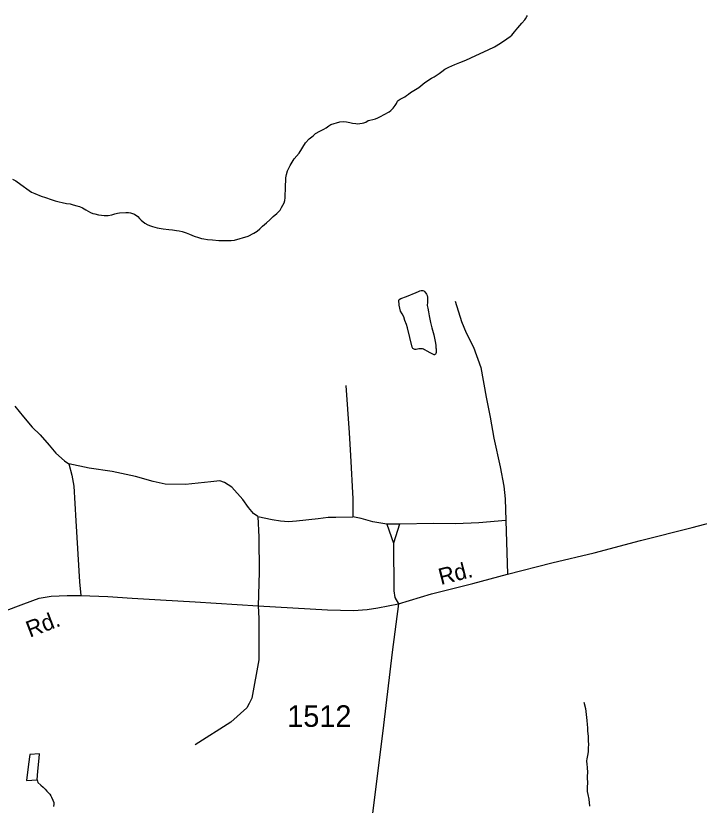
# Model space of a CAD drawing. Extents: x 2220236 to 2384410, y 720751 to 894131.
# Drawn here: x 2336071 to 2340031, y 868860 to 873436 of the extents above; entities that cross this region are included whole.
import ezdxf

# ---------------------------------------------------------------- set-up
doc = ezdxf.new("R2010")
doc.units = 0
for name, color, linetype in [('Exist Hydrographic Misc Water Feature', 7, 'Continuous'), ('Exist Hydrographic Pond Under 1500 Sq Ft', 7, 'Continuous'), ('Exist Road Non-System Type 51', 7, 'Continuous'), ('Exist Road Secondary Type 51 Attributed', 7, 'Continuous'), ('Exist Road Secondary Type 51 Label', 7, 'Continuous'), ('Exist Road Secondary Type 51 Number Label', 7, 'Continuous')]:
    doc.layers.add(name, color=color, linetype=linetype)

msp = doc.modelspace()

# ---------------------------------------------------------------- linework, layer by layer
at = {"layer": 'Exist Hydrographic Misc Water Feature'}
for points in [[(2337885.2, 872799.1), (2337897.1, 872805.2), (2337915.2, 872811.9), (2337928.8, 872815.7), (2337949, 872820.5), (2337970.8, 872823), (2337987, 872821.4), (2338006.8, 872817.9), (2338023.1, 872814.6), (2338041.2, 872811.1), (2338052.8, 872810), (2338065.2, 872811.5), (2338077.3, 872813.6), (2338087, 872815.6), (2338099, 872820.1), (2338112.7, 872828.8), (2338122.8, 872830.9), (2338140.7, 872834.9), (2338154.6, 872839.7), (2338168.6, 872844.2), (2338184.3, 872852.4), (2338205.9, 872863.2), (2338233.7, 872879.7), (2338245.2, 872887.8), (2338257.2, 872900.4), (2338268.7, 872916.6), (2338276.4, 872928.4), (2338282.1, 872940.8), (2338285.9, 872945.2), (2338297.7, 872952.9), (2338325.4, 872965.6), (2338335.2, 872974.2), (2338347, 872982.2), (2338358.8, 872990.9), (2338406.2, 873019.8), (2338441.5, 873049.1), (2338480.8, 873073.7), (2338494.9, 873082.5), (2338506.7, 873090.5), (2338524.3, 873101.1), (2338539.9, 873113.2), (2338557.8, 873126.1), (2338579.6, 873138.5), (2338615.1, 873153), (2338644.8, 873165.7), (2338678.4, 873178.6), (2338736, 873206.6), (2338807.3, 873238.1), (2338844.6, 873257), (2338880.1, 873278.1), (2338915.6, 873302.6), (2338935.4, 873315.5), (2338945.2, 873323.5), (2338960.5, 873342.2), (2338980.2, 873366.6), (2339003.4, 873393.1), (2339021, 873413.6), (2339024.7, 873419.3), (2339032.4, 873432.1), (2339036.4, 873437.8)], [(2336134.9, 872432.6), (2336161.6, 872414), (2336181.6, 872406), (2336218, 872391.1), (2336242.4, 872382.2), (2336276.6, 872370.5), (2336298.9, 872363.2), (2336323.1, 872357.6), (2336339, 872354), (2336365.2, 872348.5), (2336385.3, 872345.4), (2336403.6, 872339.6), (2336423.9, 872334.5), (2336439.8, 872330.3), (2336458.2, 872322.8), (2336476.3, 872311.4), (2336490.1, 872304.4), (2336504.9, 872296.2), (2336516.9, 872290.7), (2336528.9, 872287.3), (2336551, 872283.3), (2336567.3, 872279.7), (2336583.1, 872278), (2336595.6, 872277.6), (2336607.3, 872279), (2336627.2, 872283.1), (2336645, 872287.8), (2336661, 872291.7), (2336673, 872294.8), (2336708.7, 872295.3), (2336723.5, 872295.3), (2336735, 872294.1), (2336741.1, 872291.7), (2336759, 872286.9), (2336777.6, 872272.9), (2336787.9, 872260.8), (2336798.2, 872251.4), (2336818.6, 872234.2), (2336836.7, 872224.4), (2336851, 872219.1), (2336863, 872214.7), (2336891.2, 872207.6), (2336925.3, 872200.8), (2336957.6, 872197.2), (2336979.7, 872194.8), (2337001.9, 872190.8), (2337017.7, 872189.2), (2337035.9, 872185.7), (2337058.2, 872177.7), (2337078.2, 872170.3), (2337104.6, 872158.9), (2337128.9, 872151.7), (2337147.1, 872145.9), (2337161.1, 872142.5), (2337181.2, 872139.1), (2337211.1, 872138), (2337247.4, 872134.6), (2337297.3, 872134), (2337319.3, 872134.2), (2337339.3, 872135.1), (2337416.8, 872158.6), (2337450.5, 872175.7), (2337470, 872188), (2337485.9, 872200.8), (2337501.3, 872217.2), (2337522.9, 872235.2), (2337542.5, 872254), (2337562.1, 872272.9), (2337583.7, 872289.5), (2337597.3, 872303.2), (2337603.2, 872310), (2337610.9, 872324.1), (2337618.5, 872337.5), (2337626.1, 872352), (2337629.8, 872365.9), (2337631.5, 872380.1), (2337632.9, 872402.1), (2337634.3, 872424.5), (2337634, 872440.9), (2337633.6, 872459), (2337635.2, 872476.1), (2337636.6, 872496.8), (2337640.1, 872516.7), (2337645.8, 872536.6), (2337660.9, 872569), (2337684, 872606.1), (2337713.1, 872640.1), (2337749.8, 872699.1), (2337771.1, 872722.3), (2337794.7, 872740.3), (2337808.3, 872753.3), (2337832, 872767.4), (2337843.9, 872773.5), (2337855.8, 872779.9), (2337869.6, 872786), (2337877.5, 872792.9), (2337885.2, 872799.1)], [(2336051.5, 872489.3), (2336071.6, 872479.3), (2336100.4, 872458.5), (2336114.6, 872448.2), (2336134.9, 872432.6)], [(2339361.6, 869458.2), (2339372.7, 869420.2), (2339380.5, 869350.6), (2339381, 869328.7), (2339383.5, 869308.1), (2339383.9, 869291), (2339386.2, 869274.7), (2339386.8, 869260.6), (2339387, 869246.8), (2339387.3, 869232.7), (2339389.7, 869212.5), (2339388.3, 869192.7), (2339386.9, 869170.4), (2339383.5, 869148.2), (2339379.7, 869128.4), (2339378.2, 869118.5), (2339380.7, 869096.2), (2339381, 869080.8), (2339384, 869048.1), (2339382.7, 869030.7), (2339382.6, 869018.5), (2339383.4, 868990.7), (2339381.9, 868964.3), (2339381, 868953.5), (2339382.5, 868940.4), (2339384.9, 868922.5), (2339391.6, 868894.8), (2339394.5, 868854.9)], [(2336194.3, 869006.6), (2336198.8, 868991.4), (2336217.1, 868977.4), (2336229.4, 868965.4), (2336241.7, 868953.8), (2336252, 868942.7), (2336260.3, 868932.2), (2336266.5, 868926.9), (2336268.5, 868924.3), (2336274.8, 868914.8), (2336278.8, 868906.7), (2336286.1, 868889), (2336291.8, 868877), (2336291.9, 868867.2), (2336290.2, 868853)]]:
    msp.add_lwpolyline(points, dxfattribs=at)
at = {"layer": 'Exist Hydrographic Pond Under 1500 Sq Ft'}
for points in [[(2338367.1, 871515.8), (2338340.8, 871628), (2338334.5, 871647.4), (2338325.7, 871669), (2338319.2, 871691.1), (2338309, 871708.7), (2338300.4, 871724.8), (2338296.1, 871741.7), (2338293.5, 871759), (2338292.1, 871767.1), (2338290.9, 871780.2), (2338291, 871786.8), (2338292.7, 871792.4), (2338302.7, 871797.1), (2338334.4, 871809.9), (2338391.9, 871832.6), (2338405.1, 871839), (2338411.5, 871841.6), (2338419.6, 871843.6), (2338424.5, 871844.8), (2338429.5, 871844), (2338435.5, 871841.9), (2338441.6, 871836.3), (2338451, 871822.9), (2338454.3, 871814.8), (2338456.7, 871805), (2338456.8, 871794.2), (2338456.9, 871782.7), (2338456.2, 871775.5), (2338455.7, 871756.4), (2338458, 871741.1), (2338462.8, 871720.6), (2338467.3, 871697.2), (2338474.2, 871658.7), (2338481, 871627.2), (2338493.8, 871587.3), (2338502, 871548.3), (2338504.5, 871526.4), (2338505.8, 871511.6), (2338506, 871505.7), (2338506.4, 871497.6), (2338506.3, 871492), (2338506.6, 871483.8), (2338504.9, 871477.8), (2338502.7, 871474.4), (2338499.9, 871472), (2338496.9, 871471.9), (2338494.9, 871471.8), (2338490.9, 871473.3), (2338472.5, 871483), (2338454.4, 871492.1), (2338440.3, 871500.8), (2338439.9, 871500.7), (2338433.9, 871503.8), (2338427.3, 871505.1), (2338420, 871505.5), (2338405.9, 871504.9), (2338399.1, 871504.6), (2338391.9, 871502.7), (2338389.6, 871502.6), (2338386.4, 871502.5), (2338384.1, 871502.4), (2338380.4, 871503.2), (2338375.7, 871505.3), (2338372, 871508.5), (2338367.1, 871515.8)], [(2336194.3, 869006.6), (2336199.1, 869057.1), (2336207.1, 869133.5), (2336208.7, 869159.2), (2336152.8, 869154.3), (2336143.9, 869097.5), (2336132.3, 869003.4), (2336194.3, 869006.6)]]:
    msp.add_lwpolyline(points, dxfattribs=at)
at = {"layer": 'Exist Road Non-System Type 51'}
for p, q in [((2338220.2, 870490.3), (2338259.6, 870378.8)), ((2338294.3, 870489.3), (2338220.2, 870490.3)), ((2338294.3, 870489.3), (2338259.6, 870378.8)), ((2338909.9, 870510.5), (2338919.5, 870198.8))]:
    msp.add_line(p, q, dxfattribs=at)
for points in [[(2338616.6, 871782.7), (2338653.9, 871663.2), (2338680.8, 871599.4), (2338723.8, 871516), (2338765.1, 871396.6), (2338797.3, 871225), (2338820.7, 871109.3), (2338840.1, 870987.7), (2338878.1, 870822.2), (2338899.5, 870710.4), (2338906.3, 870636.4), (2338909.9, 870510.5)], [(2337983.5, 871293.5), (2338002.8, 871019.4), (2338009.9, 870887.5), (2338024.8, 870636.2), (2338024.8, 870532.5)], [(2336065.4, 871174), (2336116.3, 871112.5), (2336166, 871051.6), (2336212.6, 871008.1), (2336263.9, 870947.3), (2336302.5, 870901.6), (2336353.4, 870855.9), (2336378, 870840.1)], [(2336378, 870840.1), (2336395.3, 870774.2), (2336408.1, 870710.5), (2336418.6, 870508.7), (2336440.9, 870155), (2336447.7, 870075.1)], [(2337474.1, 870534.2), (2337447.8, 870551.8), (2337419.7, 870587), (2337387.2, 870632.7), (2337322.2, 870704.7), (2337280, 870731.1), (2337253.7, 870739.9), (2337201.7, 870734.1), (2337054.8, 870718.9), (2336936.8, 870721.5), (2336867.7, 870736), (2336764.5, 870766.3), (2336629.1, 870795), (2336496.9, 870813.6), (2336378, 870840.1)], [(2337474.1, 870534.2), (2337555.8, 870516.7), (2337605, 870507.9), (2337650.6, 870504.4), (2337698.1, 870507.9), (2337823.9, 870521.6), (2337880.8, 870530.7), (2337924.7, 870530.7), (2338024.8, 870532.5)], [(2337474.1, 870534.2), (2337480.3, 870414.7), (2337482, 870210.8), (2337475, 870015.7)], [(2338220.2, 870490.3), (2338140.2, 870503.4), (2338072.2, 870521.9), (2338024.8, 870532.5)], [(2338909.9, 870510.5), (2338754, 870496.7), (2338618.1, 870491.2), (2338494.2, 870493.7), (2338294.3, 870489.3)], [(2338259.6, 870378.8), (2338261.9, 870103.6), (2338267.2, 870065), (2338288.3, 870028)], [(2337475, 870015.7), (2337480.3, 869941.9), (2337479.4, 869702.9), (2337438.5, 869481.2), (2337423.1, 869449.1), (2337409.2, 869424.9), (2337316.4, 869341.9), (2337109.6, 869210.7)]]:
    msp.add_lwpolyline(points, dxfattribs=at)
at = {"layer": 'Exist Road Secondary Type 51 Attributed'}
for points in [[(2338288.3, 870028), (2338479.1, 870085.5), (2338720.3, 870146.4), (2338919.5, 870198.8), (2339176.6, 870265.9), (2339421.8, 870322.8), (2339691, 870394.1), (2339990.1, 870469.5), (2340254, 870539.9), (2340428.5, 870577.4), (2340599.9, 870626.8), (2340869.1, 870688), (2340980.9, 870709.4), (2341086.7, 870720.6), (2341218.5, 870726.2), (2341374.3, 870738.2), (2341673, 870755)], [(2335999.5, 869982.3), (2336117.2, 870028), (2336206.8, 870061.4), (2336275.8, 870073), (2336369.7, 870076.3), (2336447.7, 870075.1), (2336603.8, 870070.2), (2336746, 870059.7), (2336909.7, 870050.3), (2337109.7, 870038.7), (2337475, 870015.7), (2337878.1, 869992.9), (2338027.4, 869989.4), (2338106.2, 869995.2), (2338168.1, 870003.9), (2338288.3, 870028)], [(2338288.3, 870028), (2338251.4, 869746.8), (2338201.3, 869325), (2338122.3, 868688.7)]]:
    msp.add_lwpolyline(points, dxfattribs=at)

# ---------------------------------------------------------------- texts
at = {"layer": 'Exist Road Secondary Type 51 Label'}
for rotation, p in [(14.17, (2338533.8, 870136.5)), (20.9324, (2336152.6, 869831.1))]:
    msp.add_text('Rd.', height=95, rotation=rotation, dxfattribs=at).set_placement(p)
at = {"layer": 'Exist Road Secondary Type 51 Number Label'}
msp.add_text('1512', height=125, dxfattribs=at).set_placement((2337644.1, 869314.6))

doc.saveas('drawing.dxf')
